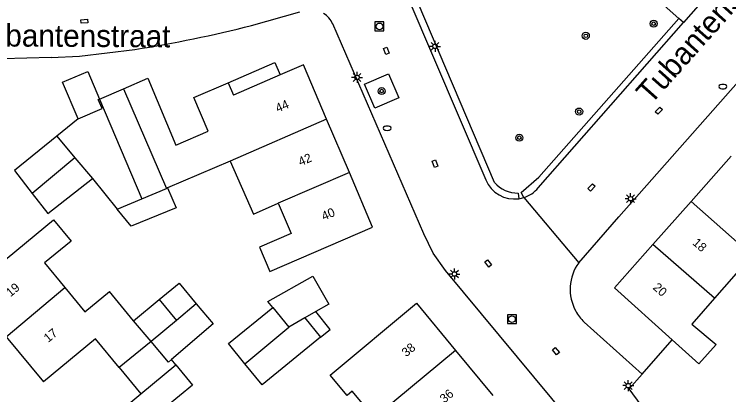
# Model space of a CAD drawing. Extents: x 131000 to 133013, y 393000 to 396501.
# Drawn here: x 131685.4 to 131765.8, y 396194.6 to 396237.5 of the extents above; entities that cross this region are included whole.
import ezdxf

# ---------------------------------------------------------------- set-up
doc = ezdxf.new("R2010")
doc.units = 0
for name, color, linetype in [('gg-afsc-erfafscheiding', 7, 'Continuous'), ('gg-afsc-hekwerk', 7, 'Continuous'), ('gg-afsc-muur', 7, 'Continuous'), ('gg-anno-huisnummerreeks BGT', 7, 'Continuous'), ('gg-anno-openbare ruimte label', 7, 'Continuous'), ('gg-bbg-bijgebouw', 7, 'Continuous'), ('gg-bbg-gedigitaliseerde bebouwing', 7, 'Continuous'), ('gg-bbg-gedigitaliseerde bijgebouw', 7, 'Continuous'), ('gg-bbg-hoofdgebouw', 7, 'Continuous'), ('gg-bbg-luifel en loopbrug', 7, 'Continuous'), ('gg-bbg-tussenscheiding', 7, 'Continuous'), ('gg-knt-verharding', 7, 'Continuous'), ('gt-grn-groengrens', 7, 'Continuous'), ('gt-grn-weggrens', 7, 'Continuous'), ('gt-symb-boom', 7, 'Continuous'), ('gt-symb-brandkraan', 7, 'Continuous'), ('gt-symb-kolk center center', 7, 'Continuous'), ('gt-symb-lichtmast', 7, 'Continuous'), ('gt-symb-rioolschacht', 7, 'Continuous')]:
    doc.layers.add(name, color=color, linetype=linetype)

# ---------------------------------------------------------------- blocks, each defined once
blk = doc.blocks.new('gt0-RS')
at = {"layer": 'gt-symb-rioolschacht'}
blk.add_lwpolyline([(-0.5, -0.5), (0.5, -0.5), (0.5, 0.5), (-0.5, 0.5)], close=True, dxfattribs=at)
blk.add_circle((0, 0), 0.375, dxfattribs=at)
blk = doc.blocks.new('gt0-KOLKCC')
at = {"layer": 'gt-symb-kolk center center'}
blk.add_lwpolyline([(-0.375, 0.2), (0.375, 0.2), (0.375, -0.2), (-0.375, -0.2)], close=True, dxfattribs=at)
blk = doc.blocks.new('gt0-BOOM')
at = {"layer": 'gt-symb-boom'}
for radius in [0.4, 0.2]:
    blk.add_circle((0, 0), radius, dxfattribs=at)
blk = doc.blocks.new('gt0-BR')
at = {"layer": 'gt-symb-brandkraan'}
for centre, radius, start, end in [((-0.244, 0), 0.206, 107.56694, 252.43307), ((0.599, -2.664), 3, 106.89205, 107.56694), ((0, -0.691), 0.938, 73.10799, 106.89205), ((-0.599, -2.664), 3, 72.43309, 73.10799), ((0.244, 0), 0.206, 287.56695, 72.43309), ((0.599, 2.664), 3, 252.43307, 253.10797), ((0, 0.691), 0.938, 253.10797, 286.89206), ((-0.599, 2.664), 3, 286.89206, 287.56695)]:
    blk.add_arc(centre, radius, start, end, dxfattribs=at)
blk = doc.blocks.new('gt0-LMAST')
at = {"layer": 'gt-symb-lichtmast'}
for p, q in [((-0.182, 0.173), (-0.447, 0.438)), ((-0.005, 0.246), (-0.005, 0.621)), ((0.172, 0.173), (0.437, 0.438)), ((-0.255, -0.004), (-0.63, -0.004)), ((-0.182, -0.181), (-0.447, -0.446)), ((-0.005, -0.254), (-0.005, -0.629)), ((0.437, -0.446), (0.172, -0.181)), ((0.245, -0.004), (0.62, -0.004))]:
    blk.add_line(p, q, dxfattribs=at)
blk.add_circle((-0.005, -0.004), 0.25, dxfattribs=at)

msp = doc.modelspace()

# ---------------------------------------------------------------- linework, layer by layer
at = {"layer": 'gg-afsc-erfafscheiding'}
msp.add_line((131748.957, 396209.479), (131753.462, 396214.647), dxfattribs=at)
msp.add_arc((131678.236, 396367.681), 135.766, 278.78683, 284.45264, dxfattribs=at)
at = {"layer": 'gg-afsc-hekwerk'}
msp.add_line((131756.083, 396196.933), (131749.572, 396202.794), dxfattribs=at)
msp.add_lwpolyline([(131689.549, 396232.598), (131684.067, 396232.448), (131678.822, 396232.635), (131658.943, 396233.805), (131658.938, 396233.747)], dxfattribs=at)
for centre, radius, start, end in [((131753.093, 396206.489), 5.104, 144.13734, 208.75977), ((131753.101, 396206.494), 5.113, 208.77369, 226.35902)]:
    msp.add_arc(centre, radius, start, end, dxfattribs=at)
at = {"layer": 'gg-afsc-muur'}
msp.add_line((131756.083, 396196.933), (131759.481, 396200.793), dxfattribs=at)
msp.add_lwpolyline([(131765.046, 396182.53), (131762.339, 396184.823), (131754.617, 396195.267), (131756.083, 396196.933)], dxfattribs=at)
at = {"layer": 'gg-bbg-bijgebouw'}
for p, q in [((131697.701, 396229.079), (131700.439, 396230.251)), ((131694.979, 396227.914), (131697.701, 396229.079)), ((131692.605, 396225.693), (131690.177, 396223.729)), ((131687.407, 396217.293), (131689.174, 396215.019))]:
    msp.add_line(p, q, dxfattribs=at)
for points in [[(131692.605, 396225.693), (131695.301, 396226.854), (131694.861, 396227.863), (131694.979, 396227.914)], [(131690.177, 396223.729), (131685.405, 396219.87), (131687.407, 396217.293)]]:
    msp.add_lwpolyline(points, dxfattribs=at)
at = {"layer": 'gg-bbg-gedigitaliseerde bebouwing'}
for p, q in [((131709.706, 396220.937), (131702.657, 396217.91)), ((131702.657, 396217.91), (131702.532, 396217.856)), ((131689.8, 396214.318), (131691.788, 396211.92)), ((131768.465, 396210.32), (131764.236, 396205.5)), ((131691.098, 396206.687), (131693.342, 396203.958)), ((131693.342, 396203.958), (131696.101, 396206.225)), ((131698.807, 396202.933), (131696.101, 396206.225)), ((131694.556, 396200.913), (131688.67, 396196.06)), ((131697.226, 396197.664), (131694.556, 396200.913)), ((131700.8, 396200.6), (131697.226, 396197.664)), ((131699.644, 396194.722), (131703.579, 396197.981)), ((131693.81, 396189.89), (131699.644, 396194.722))]:
    msp.add_line(p, q, dxfattribs=at)
for points in [[(131709.706, 396220.937), (131712.317, 396214.959), (131715.097, 396216.173)], [(131715.097, 396216.173), (131716.574, 396212.79), (131712.994, 396211.226), (131714.188, 396208.49), (131725.75, 396213.49)], [(131691.788, 396211.92), (131688.809, 396209.473), (131691.098, 396206.687)], [(131764.236, 396205.5), (131761.672, 396202.578), (131764.44, 396200.26)], [(131728.256, 396193.936), (131725.955, 396191.997), (131723.426, 396194.999), (131722.885, 396194.544), (131720.977, 396196.808), (131730.69, 396204.92)], [(131703.579, 396197.981), (131705.465, 396195.711), (131702.544, 396193.284), (131704.895, 396190.456)]]:
    msp.add_lwpolyline(points, dxfattribs=at)
at = {"layer": 'gg-bbg-gedigitaliseerde bijgebouw'}
for p, q in [((131689.174, 396215.019), (131694.196, 396218.958)), ((131694.196, 396218.958), (131696.984, 396215.53)), ((131699.747, 396216.689), (131702.532, 396217.856)), ((131696.984, 396215.53), (131699.747, 396216.689)), ((131698.807, 396202.933), (131701.718, 396205.325)), ((131701.718, 396205.325), (131703.649, 396202.974)), ((131705.89, 396204.843), (131703.649, 396202.974)), ((131714.505, 396204.452), (131716.317, 396202.219)), ((131718.118, 396203.265), (131716.317, 396202.219)), ((131718.118, 396203.265), (131719.89, 396201.081))]:
    msp.add_line(p, q, dxfattribs=at)
for points in [[(131705.89, 396204.843), (131707.807, 396202.6), (131703.094, 396198.571)], [(131711.374, 396198.093), (131709.506, 396200.395), (131714.505, 396204.452)], [(131719.89, 396201.081), (131713.294, 396195.728), (131711.374, 396198.093)], [(131703.094, 396198.571), (131702.77, 396198.294), (131700.8, 396200.6)]]:
    msp.add_lwpolyline(points, dxfattribs=at)
at = {"layer": 'gg-bbg-hoofdgebouw'}
for p, q in [((131715.349, 396230.638), (131710.073, 396228.37)), ((131705.619, 396228.092), (131709.471, 396229.76)), ((131709.471, 396229.76), (131710.073, 396228.37)), ((131723.127, 396219.641), (131720.571, 396225.636)), ((131766.13, 396221.47), (131761.606, 396216.372)), ((131725.75, 396213.49), (131723.127, 396219.641)), ((131761.606, 396216.372), (131757.308, 396211.528)), ((131680.16, 396206.33), (131689.8, 396214.318)), ((131730.69, 396204.92), (131735.078, 396199.599)), ((131684.474, 396201.124), (131688.67, 396196.06)), ((131735.078, 396199.599), (131739.271, 396194.513))]:
    msp.add_line(p, q, dxfattribs=at)
for points in [[(131720.571, 396225.636), (131717.96, 396231.76), (131715.349, 396230.638)], [(131700.439, 396230.251), (131703.603, 396222.741), (131707.21, 396224.291), (131705.619, 396228.092)], [(131757.308, 396211.528), (131752.97, 396206.64), (131759.481, 396200.793)], [(131759.481, 396200.793), (131762.49, 396198.09), (131764.44, 396200.26)]]:
    msp.add_lwpolyline(points, dxfattribs=at)
at = {"layer": 'gg-bbg-luifel en loopbrug'}
for p, q in [((131719.339, 396203.974), (131718.118, 396203.265)), ((131703.579, 396197.981), (131703.094, 396198.571)), ((131697.226, 396197.664), (131699.644, 396194.722))]:
    msp.add_line(p, q, dxfattribs=at)
for points in [[(131709.471, 396229.76), (131714.741, 396232.042), (131715.349, 396230.638)], [(131692.605, 396225.693), (131690.836, 396229.801), (131693.661, 396231.018), (131694.979, 396227.914)], [(131702.657, 396217.91), (131703.628, 396215.669), (131698.565, 396213.608), (131696.984, 396215.53)], [(131714.505, 396204.452), (131713.963, 396205.12), (131719.031, 396207.973), (131720.809, 396204.828), (131719.339, 396203.974)], [(131701.718, 396205.325), (131703.972, 396207.177), (131705.89, 396204.843)], [(131719.89, 396201.081), (131720.973, 396201.96), (131719.339, 396203.974)]]:
    msp.add_lwpolyline(points, dxfattribs=at)
at = {"layer": 'gg-bbg-tussenscheiding'}
for p, q in [((131697.701, 396229.079), (131702.532, 396217.856)), ((131694.979, 396227.914), (131699.747, 396216.689)), ((131720.571, 396225.636), (131709.706, 396220.937)), ((131690.177, 396223.729), (131692.217, 396221.308)), ((131692.217, 396221.308), (131687.407, 396217.293)), ((131692.217, 396221.308), (131694.196, 396218.958)), ((131723.127, 396219.641), (131715.097, 396216.173)), ((131761.606, 396216.372), (131768.465, 396210.32)), ((131764.236, 396205.5), (131757.308, 396211.528)), ((131684.474, 396201.124), (131691.098, 396206.687)), ((131700.8, 396200.6), (131698.807, 396202.933)), ((131703.649, 396202.974), (131700.8, 396200.6)), ((131711.374, 396198.093), (131716.317, 396202.219)), ((131735.078, 396199.599), (131728.256, 396193.936))]:
    msp.add_line(p, q, dxfattribs=at)
at = {"layer": 'gg-knt-verharding'}
for p, q in [((131786.776, 396252.383), (131753.462, 396214.647)), ((131760.215, 396236.989), (131754.846, 396241.791)), ((131764.834, 396241.205), (131760.736, 396236.523)), ((131729.35, 396240.176), (131738.483, 396218.826)), ((131712.12, 396236.211), (131717.566, 396237.746)), ((131744.396, 396217.924), (131760.736, 396236.523)), ((131760.736, 396236.523), (131760.215, 396236.989))]:
    msp.add_line(p, q, dxfattribs=at)
for points in [[(131750.71, 396180.84), (131751.91, 396182.03), (131752.93, 396183.32), (131753.09, 396183.95), (131753.02, 396184.72), (131752.67, 396185.95), (131752, 396186.88), (131733.96, 396208.61), (131732.57, 396210.57), (131731.53, 396212.74), (131721.26, 396236.37)], [(131689.549, 396232.598), (131692.729, 396232.755), (131698.975, 396233.508)], [(131727.536, 396230.763), (131728.709, 396228.045), (131725.992, 396226.872), (131724.818, 396229.589), (131727.536, 396230.763)], [(131742.21, 396216.697), (131742.497, 396216.75), (131742.778, 396216.828)]]:
    msp.add_lwpolyline(points, dxfattribs=at)
for centre, radius, start, end in [((131718.822, 396235.3), 2.662, 23.70432, 58.30673), ((131741.709, 396220.147), 3.486, 202.27067, 278.25612), ((131741.711, 396220.146), 3.485, 287.83033, 320.39548)]:
    msp.add_arc(centre, radius, start, end, dxfattribs=at)
at = {"layer": 'gt-grn-groengrens'}
msp.add_line((131742.123, 396217.317), (131742.21, 396216.697), dxfattribs=at)
for points in [[(131739.478, 396218.506), (131730.13, 396240.509), (131729.35, 396240.176)], [(131742.778, 396216.828), (131742.478, 396217.385), (131744.446, 396219.107), (131760.215, 396236.989)]]:
    msp.add_lwpolyline(points, dxfattribs=at)
msp.add_arc((131742.125, 396220.858), 3.541, 221.62553, 269.96402, dxfattribs=at)
at = {"layer": 'gt-grn-weggrens'}
msp.add_line((131742.778, 396216.828), (131748.957, 396209.479), dxfattribs=at)

# ---------------------------------------------------------------- block references
at = {"layer": 'gt-symb-boom'}
for p in [(131757.394, 396236.407), (131749.748, 396235.041), (131726.764, 396228.817), (131749, 396226.504), (131742.267, 396223.562)]:
    msp.add_blockref('gt0-BOOM', p, dxfattribs=at)
at = {"layer": 'gt-symb-brandkraan'}
for p in [(131765.191, 396229.322), (131727.385, 396224.633)]:
    msp.add_blockref('gt0-BR', p, dxfattribs=at)
at = {"layer": 'gt-symb-kolk center center'}
for p, rotation in [((131693.284, 396236.681), 4.013752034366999), ((131727.298, 396233.345), -68.70060696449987), ((131757.974, 396226.607), -133.43056705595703), ((131732.774, 396220.632), -68.70060696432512), ((131750.384, 396217.959), -133.43056705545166), ((131738.761, 396209.403), -52.352196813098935), ((131746.383, 396199.523), -50.372160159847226)]:
    msp.add_blockref('gt0-KOLKCC', p, dxfattribs=dict(at, rotation=rotation))
at = {"layer": 'gt-symb-lichtmast'}
for p in [(131732.779, 396233.857), (131723.995, 396230.356), (131754.796, 396216.696), (131734.962, 396208.215), (131754.533, 396195.642)]:
    msp.add_blockref('gt0-LMAST', p, dxfattribs=at)
at = {"layer": 'gt-symb-rioolschacht'}
for p in [(131726.51, 396236.1), (131741.439, 396203.121)]:
    msp.add_blockref('gt0-RS', p, dxfattribs=at)

# ---------------------------------------------------------------- texts
at = {"layer": 'gg-anno-huisnummerreeks BGT'}
for s, rotation, p in [('44', 23.1, (131715.06, 396226.381)), ('42', 23.1, (131717.631, 396220.351)), ('40', 23.1, (131720.247, 396214.215)), ('18', 318.4, (131761.693, 396211.614)), ('19', 39.6, (131684.966, 396205.582)), ('20', 318.4, (131757.23, 396206.584)), ('17', 39.6, (131689.219, 396200.449)), ('38', 39.5, (131729.528, 396198.821)), ('36', 39.5, (131733.817, 396193.618))]:
    msp.add_text(s, height=1, rotation=rotation, dxfattribs=at).set_placement(p)
at = {"layer": 'gg-anno-openbare ruimte label'}
for rotation, p in [(48.3, (131757.073, 396227.21)), (359.7, (131680.485, 396233.855))]:
    msp.add_text('Tubantenstraat', height=2.5, rotation=rotation, dxfattribs=at).set_placement(p)

doc.saveas('drawing.dxf')
